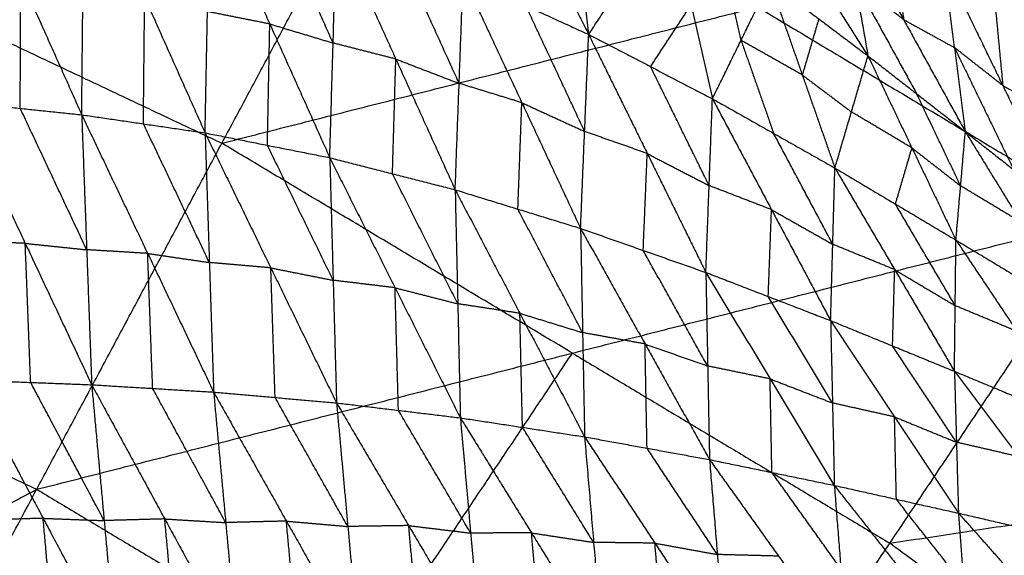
# Model space of a CAD drawing. Header units: millimetres. Extents: x -106 to 110, y -96 to 120.
# Tile 814 of 1020: x 33.43 to 42.23, y 70.8 to 75.59. Entities that reach past the tile are written whole.
import ezdxf

# ---------------------------------------------------------------- set-up
doc = ezdxf.new("R2010")
doc.units = ezdxf.units.MM
doc.header["$MEASUREMENT"] = 0
doc.layers.add('Default', color=7, linetype='Continuous', true_color=0x000000)

msp = doc.modelspace()

# ---------------------------------------------------------------- linework, layer by layer
at = {"layer": 'Default'}
for points in [[(37.3857, 77.6808, 1.3627), (37.9516, 76.5674, 0.6037), (38.5175, 75.4541, -0.1554)], [(27.6078, 74.2146, 4.1879), (32.2512, 75.8958, 4.4319), (36.8947, 77.577, 4.6759)], [(33.5861, 71.3871, 4.1879), (35.2404, 74.4821, 4.4319), (36.8947, 77.577, 4.6759)], [(36.8947, 77.577, 4.6759), (40.0263, 75.7, 4.6759), (43.1578, 73.8231, 4.6759)], [(32.8975, 77.178, -0.697), (33.4428, 75.9573, -1.2115), (33.9881, 74.7366, -1.7259)], [(38.3234, 77.1468, 1.3604), (38.4204, 76.3004, 0.6025), (38.5175, 75.4541, -0.1554)], [(39.869, 77.0702, 0.7725), (40.4408, 76.167, 1.0482), (41.0126, 75.2638, 1.3239)], [(33.9881, 74.7366, -1.7259), (33.9994, 75.8665, -1.1618), (34.0106, 76.9963, -0.5976)], [(34.0106, 76.9963, -0.5976), (34.5506, 75.7854, -1.0905), (35.0906, 74.5745, -1.5833)], [(35.0906, 74.5745, -1.5833), (35.1117, 75.6593, -1.0378), (35.1329, 76.7442, -0.4924)], [(35.1329, 76.7442, -0.4924), (35.6686, 75.5485, -0.9594), (36.2043, 74.3528, -1.4263)], [(36.2344, 75.3781, -0.9046), (35.9666, 75.9759, -0.6711), (35.6987, 76.5738, -0.4377)], [(38.5175, 75.4541, -0.1554), (38.8791, 76.0049, 0.5982), (39.2406, 76.5558, 1.3519)], [(39.2406, 76.5558, 1.3519), (39.4319, 75.7178, 0.6587), (39.6231, 74.8798, -0.0344)], [(40.7812, 76.5893, 0.6798), (40.8969, 75.9265, 1.0018), (41.0126, 75.2638, 1.3239)], [(40.7812, 76.5893, 0.6798), (41.332, 75.587, 0.9941), (41.8828, 74.5848, 1.3084)], [(36.2043, 74.3528, -1.4263), (36.2344, 75.3781, -0.9046), (36.2646, 76.4033, -0.3829)], [(36.2646, 76.4033, -0.3829), (36.7947, 75.2346, -0.8195), (37.3248, 74.0658, -1.256)], [(41.2336, 76.3405, 0.6304), (41.2828, 75.9638, 0.8122), (41.332, 75.587, 0.9941)], [(37.3603, 75.0173, -0.7634), (37.0952, 75.6016, -0.5451), (36.8302, 76.186, -0.3268)], [(39.8789, 75.4022, 0.6523), (39.7833, 75.8212, 0.9989), (39.6877, 76.2402, 1.3454)], [(41.6861, 76.0918, 0.581), (41.7844, 75.3383, 0.9447), (41.8828, 74.5848, 1.3084)], [(41.6861, 76.0918, 0.581), (42.2174, 74.9981, 0.9379), (42.7486, 73.9044, 1.2949)], [(33.439, 74.794, -1.79), (33.4409, 75.3757, -1.5008), (33.4428, 75.9573, -1.2115)], [(37.3248, 74.0658, -1.256), (37.3603, 75.0173, -0.7634), (37.3957, 75.9687, -0.2707)], [(37.3957, 75.9687, -0.2707), (37.9205, 74.8445, -0.6718), (38.4453, 73.7203, -1.0729)], [(37.3957, 75.9687, -0.2707), (37.9566, 75.7114, -0.213), (38.5175, 75.4541, -0.1554)], [(39.6231, 74.8798, -0.0344), (39.8789, 75.4022, 0.6523), (40.1347, 75.9246, 1.339)], [(40.1347, 75.9246, 1.339), (40.4261, 75.0925, 0.7165), (40.7175, 74.2603, 0.0939)], [(40.1347, 75.9246, 1.339), (40.5736, 75.5942, 1.3315), (41.0126, 75.2638, 1.3239)], [(40.8969, 75.9265, 1.0018), (41.1723, 75.4254, 1.159), (41.4477, 74.9243, 1.3162)], [(41.332, 75.587, 0.9941), (41.1144, 75.7568, 0.998), (40.8969, 75.9265, 1.0018)], [(32.2512, 75.8958, 4.4319), (33.7458, 75.1889, 4.4319), (35.2404, 74.4821, 4.4319)], [(42.1377, 75.8399, 0.5302), (42.1775, 75.419, 0.7341), (42.2174, 74.9981, 0.9379)], [(34.5393, 74.6556, -1.6546), (34.545, 75.2205, -1.3725), (34.5506, 75.7854, -1.0905)], [(35.6686, 75.5485, -0.9594), (35.3901, 75.6039, -0.9986), (35.1117, 75.6593, -1.0378)], [(35.2404, 74.4821, 4.4319), (37.6333, 75.0911, 4.5539), (40.0263, 75.7, 4.6759)], [(38.4814, 74.5872, -0.6142), (38.219, 75.1493, -0.4136), (37.9566, 75.7114, -0.213)], [(39.0703, 75.1669, -0.0949), (39.2511, 75.4424, 0.2819), (39.4319, 75.7178, 0.6587)], [(40.5736, 75.5942, 1.3315), (40.4999, 75.3433, 1.024), (40.4261, 75.0925, 0.7165)], [(41.332, 75.587, 0.9941), (41.5582, 75.4627, 0.9694), (41.7844, 75.3383, 0.9447)], [(35.6474, 74.4636, -1.5048), (35.658, 75.0061, -1.2321), (35.6686, 75.5485, -0.9594)], [(35.6686, 75.5485, -0.9594), (35.9515, 75.4633, -0.932), (36.2344, 75.3781, -0.9046)], [(38.4453, 73.7203, -1.0729), (38.4814, 74.5872, -0.6142), (38.5175, 75.4541, -0.1554)], [(38.5175, 75.4541, -0.1554), (39.0409, 74.3903, -0.5151), (39.5644, 73.3266, -0.8749)], [(38.5175, 75.4541, -0.1554), (39.0703, 75.1669, -0.0949), (39.6231, 74.8798, -0.0344)], [(39.8789, 75.4022, 0.6523), (40.0246, 74.9861, 0.341), (40.1703, 74.5701, 0.0298)], [(40.4261, 75.0925, 0.7165), (40.1525, 75.2473, 0.6844), (39.8789, 75.4022, 0.6523)], [(36.7947, 75.2346, -0.8195), (36.5146, 75.3063, -0.8621), (36.2344, 75.3781, -0.9046)], [(41.7844, 75.3383, 0.9447), (42.0501, 74.7914, 1.1232), (42.3157, 74.2446, 1.3017)], [(42.2174, 74.9981, 0.9379), (42.0009, 75.1682, 0.9413), (41.7844, 75.3383, 0.9447)], [(36.7646, 74.2093, -1.3412), (36.7796, 74.722, -1.0803), (36.7947, 75.2346, -0.8195)], [(36.7947, 75.2346, -0.8195), (37.0775, 75.1259, -0.7914), (37.3603, 75.0173, -0.7634)], [(40.7175, 74.2603, 0.0939), (40.8651, 74.7621, 0.7089), (41.0126, 75.2638, 1.3239)], [(41.0126, 75.2638, 1.3239), (41.4058, 74.4399, 0.7772), (41.799, 73.616, 0.2304)], [(41.0126, 75.2638, 1.3239), (41.4477, 74.9243, 1.3162), (41.8828, 74.5848, 1.3084)], [(39.5938, 74.1032, -0.4546), (39.332, 74.6351, -0.2748), (39.0703, 75.1669, -0.0949)], [(40.4261, 75.0925, 0.7165), (40.6456, 74.9273, 0.7127), (40.8651, 74.7621, 0.7089)], [(37.9205, 74.8445, -0.6718), (37.6404, 74.9309, -0.7176), (37.3603, 75.0173, -0.7634)], [(42.2174, 74.9981, 0.9379), (42.4432, 74.8722, 0.9125), (42.669, 74.7462, 0.8872)], [(39.5644, 73.3266, -0.8749), (39.5938, 74.1032, -0.4546), (39.6231, 74.8798, -0.0344)], [(39.6231, 74.8798, -0.0344), (40.1513, 73.8878, -0.3478), (40.6794, 72.8958, -0.6613)], [(39.6231, 74.8798, -0.0344), (40.1703, 74.5701, 0.0298), (40.7175, 74.2603, 0.0939)], [(41.8409, 74.1004, 0.7694), (41.6443, 74.5123, 1.0428), (41.4477, 74.9243, 1.3162)], [(32.8899, 74.8515, -1.8542), (33.439, 74.794, -1.79), (33.9881, 74.7366, -1.7259)], [(32.8899, 74.8515, -1.8542), (33.4836, 73.5869, -1.9941), (34.0772, 72.3223, -2.1341)], [(34.0326, 73.5295, -1.93), (33.7358, 74.1618, -1.86), (33.439, 74.794, -1.79)], [(37.8851, 73.8931, -1.1645), (37.9028, 74.3688, -0.9182), (37.9205, 74.8445, -0.6718)], [(37.9205, 74.8445, -0.6718), (38.201, 74.7159, -0.643), (38.4814, 74.5872, -0.6142)], [(33.9881, 74.7366, -1.7259), (34.0326, 73.5295, -1.93), (34.0772, 72.3223, -2.1341)], [(33.9881, 74.7366, -1.7259), (34.5393, 74.6556, -1.6546), (35.0906, 74.5745, -1.5833)], [(33.9881, 74.7366, -1.7259), (34.5774, 73.4966, -1.8549), (35.1667, 72.2566, -1.9839)], [(41.4058, 74.4399, 0.7772), (41.1354, 74.601, 0.743), (40.8651, 74.7621, 0.7089)], [(35.1286, 73.4155, -1.7836), (34.834, 74.0356, -1.7191), (34.5393, 74.6556, -1.6546)], [(35.0906, 74.5745, -1.5833), (35.1286, 73.4155, -1.7836), (35.1667, 72.2566, -1.9839)], [(35.0906, 74.5745, -1.5833), (35.6474, 74.4636, -1.5048), (36.2043, 74.3528, -1.4263)], [(35.0906, 74.5745, -1.5833), (35.6777, 73.3673, -1.699), (36.2648, 72.16, -1.8147)], [(39.0409, 74.3903, -0.5151), (38.7612, 74.4888, -0.5646), (38.4814, 74.5872, -0.6142)], [(40.6985, 73.5781, -0.2837), (40.4344, 74.0741, -0.127), (40.1703, 74.5701, 0.0298)], [(41.799, 73.616, 0.2304), (41.8409, 74.1004, 0.7694), (41.8828, 74.5848, 1.3084)], [(41.8828, 74.5848, 1.3084), (42.3157, 74.2446, 1.3017), (42.7486, 73.9044, 1.2949)], [(41.8828, 74.5848, 1.3084), (42.3805, 73.7753, 0.8421), (42.8783, 72.9658, 0.3758)], [(38.372, 72.6051, 4.4319), (36.8062, 73.5436, 4.4319), (35.2404, 74.4821, 4.4319)], [(36.2345, 73.2564, -1.6205), (35.941, 73.86, -1.5627), (35.6474, 74.4636, -1.5048)], [(41.2583, 73.9382, 0.1622), (41.332, 74.189, 0.4697), (41.4058, 74.4399, 0.7772)], [(41.4058, 74.4399, 0.7772), (41.6233, 74.2701, 0.7733), (41.8409, 74.1004, 0.7694)], [(36.2043, 74.3528, -1.4263), (36.2345, 73.2564, -1.6205), (36.2648, 72.16, -1.8147)], [(36.2043, 74.3528, -1.4263), (36.7646, 74.2093, -1.3412), (37.3248, 74.0658, -1.256)], [(36.2043, 74.3528, -1.4263), (36.7877, 73.1896, -1.5266), (37.3711, 72.0264, -1.6269)], [(39.0049, 73.5235, -0.9739), (39.0229, 73.9569, -0.7445), (39.0409, 74.3903, -0.5151)], [(39.0409, 74.3903, -0.5151), (39.3174, 74.2468, -0.4849), (39.5938, 74.1032, -0.4546)], [(40.6794, 72.8958, -0.6613), (40.6985, 73.5781, -0.2837), (40.7175, 74.2603, 0.0939)], [(40.7175, 74.2603, 0.0939), (41.2515, 73.3515, -0.1695), (41.7855, 72.4426, -0.4329)], [(40.7175, 74.2603, 0.0939), (41.2583, 73.9382, 0.1622), (41.799, 73.616, 0.2304)], [(27.6078, 74.2146, 4.1879), (30.5969, 72.8009, 4.1879), (33.5861, 71.3871, 4.1879)], [(37.348, 73.0461, -1.4414), (37.0563, 73.6277, -1.3913), (36.7646, 74.2093, -1.3412)], [(40.1513, 73.8878, -0.3478), (39.8725, 73.9955, -0.4012), (39.5938, 74.1032, -0.4546)], [(42.3805, 73.7753, 0.8421), (42.1107, 73.9378, 0.8058), (41.8409, 74.1004, 0.7694)], [(37.3248, 74.0658, -1.256), (37.348, 73.0461, -1.4414), (37.3711, 72.0264, -1.6269)], [(37.3248, 74.0658, -1.256), (37.8851, 73.8931, -1.1645), (38.4453, 73.7203, -1.0729)], [(37.3248, 74.0658, -1.256), (37.9029, 72.9612, -1.3386), (38.481, 71.8566, -1.4213)], [(41.7923, 73.0293, -0.1012), (41.5253, 73.4837, 0.0305), (41.2583, 73.9382, 0.1622)], [(33.5861, 71.3871, 4.1879), (38.372, 72.6051, 4.4319), (43.1578, 73.8231, 4.6759)], [(38.4632, 72.7884, -1.2471), (38.1741, 73.3408, -1.2058), (37.8851, 73.8931, -1.1645)], [(39.2585, 67.9872, 4.1879), (41.2081, 70.9051, 4.4319), (43.1578, 73.8231, 4.6759)], [(40.1219, 73.1112, -0.7681), (40.1366, 73.4995, -0.558), (40.1513, 73.8878, -0.3478)], [(40.1513, 73.8878, -0.3478), (40.4249, 73.7329, -0.3158), (40.6985, 73.5781, -0.2837)], [(38.4453, 73.7203, -1.0729), (38.4632, 72.7884, -1.2471), (38.481, 71.8566, -1.4213)], [(38.4453, 73.7203, -1.0729), (39.0049, 73.5235, -0.9739), (39.5644, 73.3266, -0.8749)], [(38.4453, 73.7203, -1.0729), (39.0212, 72.6867, -1.1344), (39.5972, 71.653, -1.1959)], [(33.4836, 73.5869, -1.9941), (33.211, 73.5973, -2.0271), (32.9384, 73.6078, -2.0601)], [(33.5321, 72.3432, -2.2), (33.5078, 72.965, -2.0971), (33.4836, 73.5869, -1.9941)], [(33.4836, 73.5869, -1.9941), (33.7581, 73.5582, -1.9621), (34.0326, 73.5295, -1.93)], [(41.2515, 73.3515, -0.1695), (40.975, 73.4648, -0.2266), (40.6985, 73.5781, -0.2837)], [(41.7855, 72.4426, -0.4329), (41.7923, 73.0293, -0.1012), (41.799, 73.616, 0.2304)], [(41.799, 73.616, 0.2304), (42.3386, 73.2909, 0.3031), (42.8783, 72.9658, 0.3758)], [(41.799, 73.616, 0.2304), (42.3447, 72.799, 0.0196), (42.8905, 71.982, -0.1912)], [(34.5774, 73.4966, -1.8549), (34.305, 73.513, -1.8925), (34.0326, 73.5295, -1.93)], [(34.622, 72.2894, -2.059), (34.5997, 72.893, -1.957), (34.5774, 73.4966, -1.8549)], [(34.5774, 73.4966, -1.8549), (34.853, 73.4561, -1.8193), (35.1286, 73.4155, -1.7836)], [(39.5808, 72.4898, -1.0354), (39.2928, 73.0066, -1.0046), (39.0049, 73.5235, -0.9739)], [(35.6777, 73.3673, -1.699), (35.4032, 73.3914, -1.7413), (35.1286, 73.4155, -1.7836)], [(35.7157, 72.2083, -1.8993), (35.6967, 72.7878, -1.7992), (35.6777, 73.3673, -1.699)], [(35.6777, 73.3673, -1.699), (35.9561, 73.3118, -1.6598), (36.2345, 73.2564, -1.6205)], [(39.5644, 73.3266, -0.8749), (39.5808, 72.4898, -1.0354), (39.5972, 71.653, -1.1959)], [(39.5644, 73.3266, -0.8749), (40.1219, 73.1112, -0.7681), (40.6794, 72.8958, -0.6613)], [(39.5644, 73.3266, -0.8749), (40.1383, 72.3746, -0.9129), (40.7122, 71.4225, -0.9509)], [(41.2325, 72.6692, -0.5471), (41.242, 73.0103, -0.3583), (41.2515, 73.3515, -0.1695)], [(41.2515, 73.3515, -0.1695), (41.5219, 73.1904, -0.1354), (41.7923, 73.0293, -0.1012)], [(36.7877, 73.1896, -1.5266), (36.5111, 73.223, -1.5736), (36.2345, 73.2564, -1.6205)], [(36.8179, 72.0932, -1.7208), (36.8028, 72.6414, -1.6237), (36.7877, 73.1896, -1.5266)], [(36.7877, 73.1896, -1.5266), (37.0678, 73.1178, -1.484), (37.348, 73.0461, -1.4414)], [(40.6958, 72.1591, -0.8061), (40.4089, 72.6352, -0.7871), (40.1219, 73.1112, -0.7681)], [(37.9029, 72.9612, -1.3386), (37.6255, 73.0037, -1.39), (37.348, 73.0461, -1.4414)], [(42.3447, 72.799, 0.0196), (42.0685, 72.9141, -0.0408), (41.7923, 73.0293, -0.1012)], [(37.9261, 71.9415, -1.5241), (37.9145, 72.4513, -1.4313), (37.9029, 72.9612, -1.3386)], [(37.9029, 72.9612, -1.3386), (38.1831, 72.8748, -1.2929), (38.4632, 72.7884, -1.2471)], [(40.6794, 72.8958, -0.6613), (40.6958, 72.1591, -0.8061), (40.7122, 71.4225, -0.9509)], [(40.6794, 72.8958, -0.6613), (41.2325, 72.6692, -0.5471), (41.7855, 72.4426, -0.4329)], [(40.6794, 72.8958, -0.6613), (41.2503, 72.0349, -0.6745), (41.8212, 71.174, -0.6876)], [(39.0212, 72.6867, -1.1344), (38.7422, 72.7376, -1.1908), (38.4632, 72.7884, -1.2471)], [(39.0391, 71.7548, -1.3086), (39.0302, 72.2207, -1.2215), (39.0212, 72.6867, -1.1344)], [(39.0212, 72.6867, -1.1344), (39.301, 72.5882, -1.0849), (39.5808, 72.4898, -1.0354)], [(41.8034, 71.8083, -0.5603), (41.5179, 72.2387, -0.5537), (41.2325, 72.6692, -0.5471)], [(36.4223, 69.6871, 4.1879), (37.3971, 71.1461, 4.3099), (38.372, 72.6051, 4.4319)], [(38.372, 72.6051, 4.4319), (39.7901, 71.7551, 4.4319), (41.2081, 70.9051, 4.4319)], [(40.1383, 72.3746, -0.9129), (39.8596, 72.4322, -0.9741), (39.5808, 72.4898, -1.0354)], [(41.7855, 72.4426, -0.4329), (41.8034, 71.8083, -0.5603), (41.8212, 71.174, -0.6876)], [(41.7855, 72.4426, -0.4329), (42.338, 72.2123, -0.312), (42.8905, 71.982, -0.1912)], [(41.7855, 72.4426, -0.4329), (42.3576, 71.6798, -0.4208), (42.9298, 70.9171, -0.4086)], [(32.987, 72.3641, -2.266), (33.5321, 72.3432, -2.2), (34.0772, 72.3223, -2.1341)], [(32.987, 72.3641, -2.266), (33.6435, 71.1281, -2.1245), (34.3, 69.892, -1.9831)], [(34.1886, 71.1072, -2.0586), (33.8603, 71.7252, -2.1293), (33.5321, 72.3432, -2.2)], [(34.0772, 72.3223, -2.1341), (34.1886, 71.1072, -2.0586), (34.3, 69.892, -1.9831)], [(34.0772, 72.3223, -2.1341), (34.622, 72.2894, -2.059), (35.1667, 72.2566, -1.9839)], [(34.0772, 72.3223, -2.1341), (34.73, 71.1224, -1.989), (35.3828, 69.9225, -1.844)], [(40.1547, 71.5378, -1.0734), (40.1465, 71.9562, -0.9931), (40.1383, 72.3746, -0.9129)], [(40.1383, 72.3746, -0.9129), (40.4171, 72.2668, -0.8595), (40.6958, 72.1591, -0.8061)], [(35.2748, 71.0896, -1.914), (34.9484, 71.6895, -1.9865), (34.622, 72.2894, -2.059)], [(35.1667, 72.2566, -1.9839), (35.2748, 71.0896, -1.914), (35.3828, 69.9225, -1.844)], [(35.1667, 72.2566, -1.9839), (35.7157, 72.2083, -1.8993), (36.2648, 72.16, -1.8147)], [(35.1667, 72.2566, -1.9839), (35.8168, 71.1029, -1.835), (36.4668, 69.9491, -1.686)], [(36.3658, 71.0546, -1.7504), (36.0408, 71.6314, -1.8248), (35.7157, 72.2083, -1.8993)], [(36.2648, 72.16, -1.8147), (36.3658, 71.0546, -1.7504), (36.4668, 69.9491, -1.686)], [(36.2648, 72.16, -1.8147), (36.8179, 72.0932, -1.7208), (37.3711, 72.0264, -1.6269)], [(36.2648, 72.16, -1.8147), (36.9095, 71.0628, -1.6619), (37.5543, 69.9656, -1.5092)], [(41.2503, 72.0349, -0.6745), (40.9731, 72.097, -0.7403), (40.6958, 72.1591, -0.8061)], [(37.4627, 70.996, -1.568), (37.1403, 71.5446, -1.6444), (36.8179, 72.0932, -1.7208)], [(37.3711, 72.0264, -1.6269), (37.4627, 70.996, -1.568), (37.5543, 69.9656, -1.5092)], [(37.3711, 72.0264, -1.6269), (37.9261, 71.9415, -1.5241), (38.481, 71.8566, -1.4213)], [(37.3711, 72.0264, -1.6269), (38.0069, 70.9974, -1.4706), (38.6426, 69.9685, -1.3143)], [(41.2667, 71.2982, -0.8192), (41.2585, 71.6665, -0.7468), (41.2503, 72.0349, -0.6745)], [(41.2503, 72.0349, -0.6745), (41.5268, 71.9216, -0.6174), (41.8034, 71.8083, -0.5603)], [(38.5618, 70.9125, -1.3678), (38.2439, 71.427, -1.4459), (37.9261, 71.9415, -1.5241)], [(38.481, 71.8566, -1.4213), (38.5618, 70.9125, -1.3678), (38.6426, 69.9685, -1.3143)], [(38.481, 71.8566, -1.4213), (39.0391, 71.7548, -1.3086), (39.5972, 71.653, -1.1959)], [(38.481, 71.8566, -1.4213), (39.1093, 70.9058, -1.2605), (39.7376, 69.9549, -1.0997)], [(42.3576, 71.6798, -0.4208), (42.0805, 71.744, -0.4905), (41.8034, 71.8083, -0.5603)], [(39.6674, 70.804, -1.1478), (39.3532, 71.2794, -1.2282), (39.0391, 71.7548, -1.3086)], [(39.5972, 71.653, -1.1959), (39.6674, 70.804, -1.1478), (39.7376, 69.9549, -1.0997)], [(39.5972, 71.653, -1.1959), (40.1547, 71.5378, -1.0734), (40.7122, 71.4225, -0.9509)], [(39.5972, 71.653, -1.1959), (40.2136, 70.7897, -1.0308), (40.8301, 69.9265, -0.8657)], [(41.2081, 70.9051, 4.4319), (43.6493, 71.2766, 4.5539), (46.0904, 71.6481, 4.6759)], [(40.7712, 70.6745, -0.9083), (40.4629, 71.1061, -0.9908), (40.1547, 71.5378, -1.0734)], [(24.3935, 66.4546, 3.952), (28.9898, 68.9208, 4.07), (33.5861, 71.3871, 4.1879)], [(29.6267, 63.9795, 3.952), (31.6064, 67.6833, 4.07), (33.5861, 71.3871, 4.1879)], [(33.5861, 71.3871, 4.1879), (36.4223, 69.6871, 4.1879), (39.2585, 67.9872, 4.1879)], [(40.7122, 71.4225, -0.9509), (40.7712, 70.6745, -0.9083), (40.8301, 69.9265, -0.8657)], [(40.7122, 71.4225, -0.9509), (41.2667, 71.2982, -0.8192), (41.8212, 71.174, -0.6876)], [(40.7122, 71.4225, -0.9509), (41.3151, 70.6544, -0.7823), (41.9179, 69.8864, -0.6138)], [(41.8696, 70.5302, -0.6507), (41.5682, 70.9142, -0.735), (41.2667, 71.2982, -0.8192)], [(41.8212, 71.174, -0.6876), (41.8696, 70.5302, -0.6507), (41.9179, 69.8864, -0.6138)], [(41.8212, 71.174, -0.6876), (42.3755, 71.0455, -0.5481), (42.9298, 70.9171, -0.4086)], [(41.8212, 71.174, -0.6876), (42.4135, 70.5061, -0.5171), (43.0059, 69.8383, -0.3466)], [(33.6435, 71.1281, -2.1245), (33.3711, 71.1201, -2.1548), (33.0988, 71.1122, -2.1852)], [(33.7553, 69.8762, -2.0437), (33.6994, 70.5021, -2.0841), (33.6435, 71.1281, -2.1245)], [(33.6435, 71.1281, -2.1245), (33.916, 71.1176, -2.0915), (34.1886, 71.1072, -2.0586)], [(34.73, 71.1224, -1.989), (34.4593, 71.1148, -2.0238), (34.1886, 71.1072, -2.0586)], [(34.8414, 69.9073, -1.9135), (34.7857, 70.5148, -1.9513), (34.73, 71.1224, -1.989)], [(34.73, 71.1224, -1.989), (35.0024, 71.106, -1.9515), (35.2748, 71.0896, -1.914)], [(35.8168, 71.1029, -1.835), (35.5458, 71.0962, -1.8745), (35.2748, 71.0896, -1.914)], [(35.9248, 69.9358, -1.765), (35.8708, 70.5193, -1.8), (35.8168, 71.1029, -1.835)], [(35.8168, 71.1029, -1.835), (36.0913, 71.0787, -1.7927), (36.3658, 71.0546, -1.7504)], [(36.9095, 71.0628, -1.6619), (36.6377, 71.0587, -1.7061), (36.3658, 71.0546, -1.7504)], [(37.0106, 69.9574, -1.5976), (36.96, 70.5101, -1.6298), (36.9095, 71.0628, -1.6619)], [(36.9095, 71.0628, -1.6619), (37.1861, 71.0294, -1.615), (37.4627, 70.996, -1.568)], [(38.0069, 70.9974, -1.4706), (37.7348, 70.9967, -1.5193), (37.4627, 70.996, -1.568)], [(38.0984, 69.9671, -1.4118), (38.0527, 70.4823, -1.4412), (38.0069, 70.9974, -1.4706)], [(38.0069, 70.9974, -1.4706), (38.2844, 70.955, -1.4192), (38.5618, 70.9125, -1.3678)], [(39.1093, 70.9058, -1.2605), (38.8356, 70.9091, -1.3141), (38.5618, 70.9125, -1.3678)], [(39.1901, 69.9617, -1.207), (39.1497, 70.4337, -1.2338), (39.1093, 70.9058, -1.2605)], [(39.1093, 70.9058, -1.2605), (39.3883, 70.8549, -1.2041), (39.6674, 70.804, -1.1478)], [(44.1407, 68.7302, 4.4319), (42.6744, 69.8177, 4.4319), (41.2081, 70.9051, 4.4319)], [(40.2136, 70.7897, -1.0308), (39.9405, 70.7969, -1.0893), (39.6674, 70.804, -1.1478)]]:
    msp.add_open_spline(points, degree=2, dxfattribs=at)

doc.saveas('drawing.dxf')
